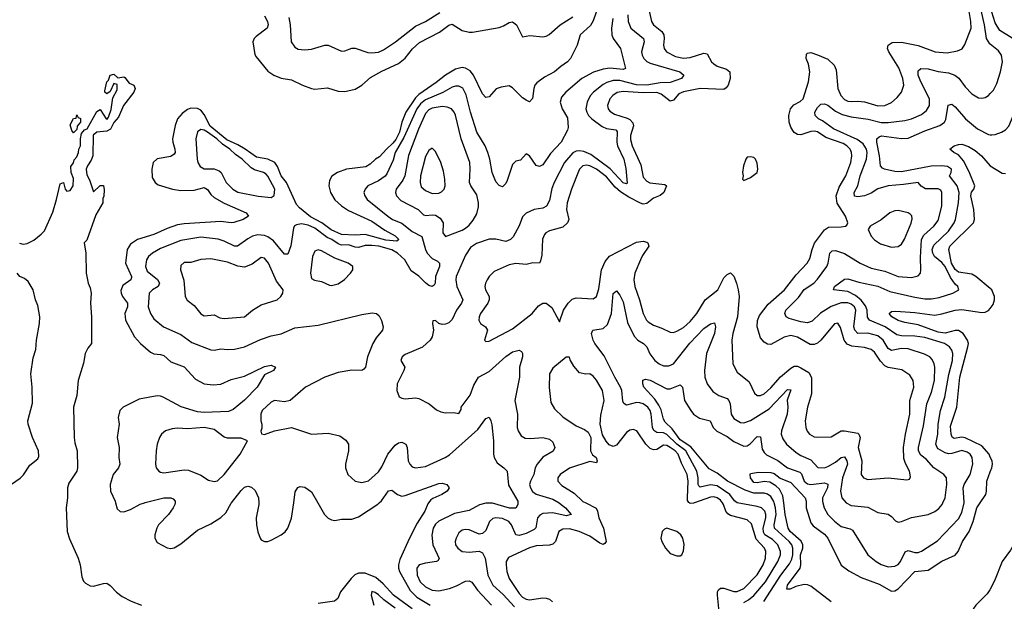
# Model space of a CAD drawing. Header units: inches. Extents: x 1245430 to 1420861, y 606325 to 671315.
# Tile 288 of 319: x 1394209 to 1400084, y 629413 to 632881. Entities that reach past the tile are written whole.
import ezdxf

# ---------------------------------------------------------------- set-up
doc = ezdxf.new("R2010")
doc.units = ezdxf.units.IN
doc.header["$MEASUREMENT"] = 0
for name, color, linetype in [('B3692', 7, 'Continuous'), ('B3693', 7, 'Continuous'), ('B4602', 7, 'Continuous'), ('B4603', 7, 'Continuous')]:
    doc.layers.add(name, color=color, linetype=linetype)

msp = doc.modelspace()

# ---------------------------------------------------------------- linework, layer by layer
at = {"layer": 'B3692', "color": 5}
for points, elevation in [([(1394490.6, 630000), (1394486, 629970), (1394493.3, 629830), (1394505.7, 629785.7), (1394558.6, 629670), (1394570.5, 629630), (1394579.1, 629559.1), (1394590, 629533.8), (1394601.1, 629521.1), (1394630, 629504.8), (1394650, 629503.5), (1394710, 629520.3), (1394730, 629520.5), (1394750, 629508), (1394787.1, 629467.1), (1394821.4, 629441.4), (1394874.1, 629414.1), (1394936, 629390)], 680), ([(1394781.1, 630000), (1394790, 629964.4), (1394809.2, 629949.2), (1394830, 629945.8), (1394870, 629959.8), (1394928.5, 629991.5), (1394953.6, 630000)], 720), ([(1395136, 630000), (1395134.7, 629990), (1395125.8, 629970), (1395097.1, 629930), (1395038.2, 629870), (1395027.3, 629850), (1395015.5, 629810), (1395014.9, 629790), (1395030, 629764.6), (1395090, 629731.4), (1395110, 629728.2), (1395130, 629733), (1395170, 629756.3), (1395270, 629836.5), (1395350, 629875.4), (1395410, 629913.2), (1395438.5, 629941.5), (1395470, 629997.5), (1395472, 630000)], 720), ([(1395635.5, 630000), (1395635.8, 629990), (1395619.2, 629910), (1395621.9, 629870), (1395630, 629827.7), (1395643.2, 629790), (1395650, 629780.3), (1395670, 629769.2), (1395690, 629770.2), (1395710, 629778), (1395770, 629809.2), (1395793.3, 629826.7), (1395810, 629848.9), (1395830.9, 629909.1), (1395844, 630000)], 720), ([(1395987.7, 630000), (1396027.8, 629930), (1396050, 629908.7), (1396070, 629899), (1396090, 629895.8), (1396130, 629903), (1396190, 629903.5), (1396230, 629917.7), (1396346.7, 629993.3), (1396353.6, 630000)], 720), ([(1396648.3, 630000), (1396644.7, 629995.3), (1396625.9, 629950), (1396581.1, 629878.9), (1396535.7, 629790), (1396478, 629662), (1396470.1, 629630), (1396469.5, 629610), (1396475.1, 629590), (1396538.3, 629478.3), (1396577.7, 629437.7), (1396659.1, 629390)], 720), ([(1397181.5, 630000), (1397182, 629990), (1397170, 629968.7), (1397132.3, 629967.7), (1397030, 629997.9), (1396990, 629999.4), (1396952.4, 629987.6), (1396890, 629954.2), (1396802.6, 629937.4), (1396710, 629891.4), (1396690, 629873.6), (1396676.3, 629850), (1396668, 629808), (1396674.3, 629750), (1396712, 629668), (1396704.8, 629655.2), (1396696.3, 629650), (1396630, 629641.5), (1396591.8, 629630), (1396578.7, 629610), (1396581.2, 629570), (1396599.4, 629530), (1396630, 629498.7), (1396670, 629479.2), (1396710, 629476.2), (1396773.5, 629490), (1396815.3, 629504.8), (1396870, 629534.2), (1396890, 629536), (1396906.7, 629526.7), (1396940.3, 629480.3), (1397025, 629390)], 740), ([(1397427.7, 630000), (1397430, 629998.7), (1397465.2, 629970), (1397498.9, 629930), (1397470, 629923), (1397390, 629941.7), (1397330, 629936.2), (1397313, 629927), (1397298.8, 629910), (1397287.8, 629852.2), (1397278.1, 629841.9), (1397230, 629817.5), (1397190, 629805.4), (1397169.8, 629810), (1397144.4, 629870), (1397128.4, 629890), (1397090, 629907.2), (1397050, 629910.4), (1397032.8, 629907.2), (1397013.2, 629890), (1396990, 629836.3), (1396970, 629816.8), (1396950, 629813.8), (1396890, 629840.2), (1396870, 629842.4), (1396850, 629836.5), (1396830, 629820.7), (1396812.6, 629790), (1396807.3, 629770), (1396810.1, 629750), (1396823.2, 629730), (1396850, 629710.1), (1396890, 629705.9), (1396950, 629713), (1396970, 629702.7), (1396986, 629670), (1397002.4, 629570), (1397032.4, 629510), (1397093.3, 629453.3), (1397161, 629381)], 760), ([(1397586, 630000), (1397647.7, 629967.7), (1397657.5, 629950), (1397664.7, 629910), (1397692, 629850), (1397707.6, 629770), (1397701.1, 629758.9), (1397690, 629752.4), (1397670, 629759.3), (1397610, 629801), (1397546.5, 629830), (1397490, 629845.9), (1397450, 629844.4), (1397426, 629830), (1397405.3, 629770), (1397390, 629754.1), (1397370, 629747.2), (1397290, 629744.6), (1397250, 629731.4), (1397126.3, 629673.7), (1397112.2, 629650), (1397111, 629630), (1397116.1, 629590), (1397130.1, 629550), (1397190, 629460.6), (1397210, 629437.8), (1397230, 629425.8), (1397250, 629421.5), (1397330, 629433.8), (1397350, 629432.6), (1397370, 629426.3), (1397387.4, 629410)], 780), ([(1398235.8, 630000), (1398230, 629997.9), (1398210, 629997), (1398205, 630000)], 780), ([(1398382.3, 629350), (1398372, 629450), (1398372.6, 629470), (1398378.1, 629481.9), (1398390, 629492.6), (1398410, 629492.1), (1398470, 629471.7), (1398490, 629472.3), (1398529.6, 629490.4), (1398610, 629571.4), (1398645.2, 629630), (1398659.9, 629670), (1398660.9, 629710), (1398652.9, 629730), (1398602.9, 629782.9), (1398574.7, 629874.7), (1398550, 629898.3), (1398450, 629925.2), (1398434, 629934), (1398423, 629950), (1398409, 629990), (1398401.5, 630000)], 780), ([(1398530, 629406.4), (1398558.3, 629421.7), (1398590, 629447.6), (1398658.7, 629530), (1398732.3, 629650), (1398747.9, 629690), (1398749.1, 629710), (1398732, 629750), (1398701.1, 629781.1), (1398654.9, 629810), (1398646, 629826), (1398644.3, 629850), (1398660.5, 629910), (1398660.8, 629930), (1398654.7, 629950), (1398634.4, 629970), (1398610, 629979.4), (1398490, 629999.7), (1398489.6, 630000)], 760), ([(1398648.1, 629411.9), (1398750.2, 629569.8), (1398802.6, 629637.4), (1398815.5, 629664.5), (1398821.1, 629690), (1398822.8, 629730), (1398816.3, 629750), (1398800.1, 629770), (1398712.1, 629850), (1398711, 629870), (1398723, 629930), (1398719.4, 629970), (1398710.8, 630000)], 740), ([(1399050, 629411.1), (1398930, 629504.3), (1398910, 629512.2), (1398890, 629513.5), (1398839.1, 629500.9), (1398806.5, 629486.5), (1398786.2, 629486.2), (1398790.7, 629510), (1398865, 629610), (1398869.6, 629630), (1398868.2, 629690), (1398880.9, 629730), (1398882.2, 629750), (1398872.3, 629772.3), (1398806.8, 629830), (1398793.7, 629850), (1398775.8, 629930), (1398767.8, 630000)], 720), ([(1398901.4, 630000), (1398901.3, 629970), (1398930, 629881.6), (1398944.1, 629864.1), (1399010, 629813.3), (1399030.6, 629790.6), (1399110, 629629.2), (1399155.2, 629595.2), (1399230, 629555), (1399336.1, 629516.1), (1399410, 629473.5), (1399430, 629475.4), (1399450, 629486.8), (1399549.3, 629590.7), (1399630, 629599.9), (1399710, 629652.5), (1399790, 629688.2), (1399807.5, 629710), (1399834.2, 629770), (1399874.3, 629830), (1399898.1, 629890), (1399919.9, 629970), (1399940.1, 630000)], 720), ([(1399001.4, 630000), (1399008.3, 629970), (1399030, 629931.3), (1399070, 629890.2), (1399110, 629859), (1399165, 629845), (1399177.2, 629837.2), (1399269.2, 629690), (1399319.6, 629650), (1399350, 629631.8), (1399390, 629619.4), (1399430, 629621.8), (1399450, 629633.2), (1399463.4, 629650), (1399492.3, 629707.7), (1399510, 629716.9), (1399550, 629704.7), (1399570, 629705.2), (1399590, 629712.9), (1399685.6, 629774.4), (1399810, 629905.4), (1399830, 629942.3), (1399843.7, 630000)], 740), ([(1399141, 630000), (1399170, 629984.8), (1399270, 629974.7), (1399330, 629942), (1399390, 629932.7), (1399410, 629919.5), (1399433.8, 629893.8), (1399450, 629885.5), (1399470, 629888.3), (1399530, 629913.1), (1399630, 629930.8), (1399670, 629949.4), (1399692.5, 629967.5), (1399712.2, 629990), (1399716.8, 630000)], 760), ([(1396550, 629367.8), (1396438.6, 629450), (1396377.9, 629517.9), (1396334.5, 629554.5), (1396270, 629581.6), (1396230, 629580.9), (1396209.3, 629570.7), (1396186.1, 629550), (1396123.1, 629470), (1396107.2, 629430), (1396086.6, 629413.4), (1395990, 629400.8)], 720), ([(1396450, 629373.2), (1396382.6, 629422.6), (1396350, 629452.4), (1396330, 629466.6), (1396310, 629472), (1396305.8, 629450), (1396321.5, 629390)], 740), ([(1400000, 629485.1), (1399998.3, 629481.7), (1399981.4, 629458.6), (1399913, 629390), (1399899.7, 629370), (1399893.2, 629350), (1399893.5, 629310), (1399917.7, 629230), (1399965.3, 629145.3), (1399987.6, 629070), (1399967.4, 628932.6), (1399942, 628870), (1399936.5, 628850), (1399939, 628839), (1399942, 628830), (1399959.4, 628819.4), (1400000, 628805.5)], 720)]:
    msp.add_lwpolyline(points, dxfattribs=dict(at, elevation=elevation))
at = {"layer": 'B3692', "color": 5, "elevation": 820}
msp.add_lwpolyline([(1398070.5, 629849.5), (1398056.4, 629843.6), (1398043, 629830), (1398034.9, 629790), (1398040.4, 629770), (1398061.6, 629730), (1398090, 629699.1), (1398130, 629684.9), (1398150, 629684.9), (1398159, 629690), (1398170, 629714), (1398172.9, 629752.9), (1398166, 629790), (1398153, 629810), (1398129.4, 629830)], close=True, dxfattribs=at)
at = {"layer": 'B3693', "color": 5}
for points, elevation in [([(1400000, 632735.9), (1399997.8, 632737.8), (1399977.3, 632770), (1399966, 632850), (1399934.2, 632990)], 760), ([(1397660.6, 632959.4), (1397630, 632875.1), (1397614.1, 632845.9), (1397552.2, 632790), (1397535.8, 632730), (1397495.3, 632650), (1397477.6, 632630), (1397436.9, 632603.1), (1397400.3, 632570), (1397341.2, 632538.8), (1397294.4, 632505.6), (1397282.6, 632490), (1397275.8, 632470), (1397268.9, 632411.1), (1397250, 632391.8), (1397230, 632400.4), (1397210, 632416.1), (1397150, 632474.3), (1397130, 632487.3), (1397081.4, 632478.6), (1397051.8, 632468.2), (1397010, 632420.9), (1396990, 632418), (1396970, 632439.6), (1396917.3, 632550), (1396896.1, 632576.1), (1396870, 632591.6), (1396850, 632595.3), (1396810, 632585.8), (1396750, 632549.9), (1396694.1, 632505.9), (1396590, 632435.9), (1396570, 632416.1), (1396513.8, 632330), (1396489, 632270), (1396475.2, 632210), (1396453.2, 632166.8), (1396435.9, 632144.1), (1396396.8, 632110), (1396355.7, 632064.3), (1396333, 632050), (1396301.1, 632018.9), (1396275.3, 632004.7), (1396159.5, 631990), (1396104.6, 631970), (1396072.1, 631947.9), (1396057.4, 631922.6), (1396053.2, 631890), (1396063.9, 631850), (1396090, 631807.1), (1396130, 631771.6), (1396170, 631744.2), (1396310, 631680.5), (1396387.2, 631627.2), (1396450, 631592.2), (1396471, 631570), (1396460, 631560), (1396392.9, 631567.1), (1396270, 631600.4), (1396210, 631596.9), (1396130, 631600.9), (1396068.4, 631628.4), (1396011.2, 631670), (1395945, 631705), (1395878.6, 631758.6), (1395860.2, 631780.2), (1395800.5, 631910), (1395769.4, 631950), (1395746.4, 632006.4), (1395731, 632030), (1395690, 632048.9), (1395621.1, 632061.1), (1395554.7, 632110), (1395510, 632135.8), (1395444.6, 632164.6), (1395345.9, 632245.9), (1395310, 632316.6), (1395290, 632341.1), (1395270, 632350.8), (1395230, 632353.3), (1395210, 632346.2), (1395177.9, 632322.1), (1395151.5, 632290), (1395137.8, 632250), (1395121.2, 632170), (1395122.8, 632150), (1395135.7, 632110), (1395136.8, 632090), (1395130, 632078.5), (1395110, 632065.8), (1395029, 632051), (1395005.6, 632030), (1394997.7, 631990), (1395000.3, 631940.3), (1395016.9, 631910), (1395036.1, 631896.1), (1395121.6, 631870), (1395170, 631863.6), (1395250, 631864.9), (1395310, 631880.1), (1395329.1, 631869.1), (1395350, 631838.3), (1395370, 631821.9), (1395430, 631787.4), (1395560.4, 631730), (1395574.4, 631710), (1395543, 631690), (1395487.5, 631672.5), (1395470, 631670.6), (1395410, 631678.1), (1395190, 631664.3), (1395150, 631657.3), (1395090, 631636.9), (1395010, 631600.4), (1394911.8, 631570), (1394870, 631543.1), (1394849.5, 631510), (1394840.1, 631430), (1394877.2, 631350), (1394876.5, 631343.5), (1394872.1, 631330), (1394823.9, 631296.1), (1394813.4, 631266.6), (1394814.2, 631250), (1394823.1, 631230), (1394852.6, 631190), (1394852.9, 631170), (1394837.4, 631130), (1394841.5, 631090), (1394894.3, 630990), (1394930, 630950.2), (1394990, 630899.6), (1395010, 630888.2), (1395050, 630885.5), (1395070, 630879.6), (1395110, 630841.2), (1395190, 630811.9), (1395257.4, 630737.4), (1395310, 630709.4), (1395363.2, 630703.2), (1395410, 630708.6), (1395470, 630736), (1395550, 630754.9), (1395670, 630814), (1395710, 630821.6), (1395734.8, 630810), (1395722.8, 630790), (1395670, 630763.7), (1395626.9, 630690), (1395550, 630612.1), (1395483.6, 630556.4), (1395455.9, 630544.1), (1395310, 630539.3), (1395270, 630544), (1395172.3, 630572.3), (1395065.7, 630630), (1395050, 630637.2), (1395030, 630639), (1394922.4, 630617.6), (1394827.2, 630570), (1394806.7, 630550), (1394796.1, 630510), (1394802.4, 630470), (1394791.1, 630390), (1394803.5, 630330), (1394801.5, 630270), (1394807.1, 630230), (1394799.6, 630210), (1394766.9, 630170), (1394748.3, 630110), (1394751.3, 630070), (1394778.7, 630010), (1394781.1, 630000)], 720), ([(1395814.7, 632894.7), (1395823.6, 632850), (1395828.1, 632750), (1395850, 632717), (1395870, 632706.3), (1395910, 632701.5), (1395950, 632705.5), (1396030, 632728.9), (1396050, 632728.8), (1396130, 632693.7), (1396150, 632696.5), (1396190, 632711.5), (1396210, 632711.5), (1396285.9, 632685.9), (1396310, 632683), (1396350, 632687.8), (1396378.9, 632701.1), (1396451, 632750), (1396570, 632842.6), (1396630, 632870.1), (1396716.4, 632923.6)], 740), ([(1397962.1, 632942.1), (1397978.5, 632870), (1397991.6, 632850), (1398039.5, 632810), (1398051.8, 632790), (1398054.4, 632770), (1398050.1, 632730), (1398054.2, 632710), (1398069.2, 632690), (1398121.8, 632661.8), (1398170, 632652.5), (1398210, 632656.1), (1398290, 632680.8), (1398310, 632676.9), (1398337.6, 632630), (1398350, 632617.6), (1398370, 632605.1), (1398425.5, 632585.5), (1398445.7, 632570), (1398447.7, 632530), (1398436.8, 632490), (1398425.1, 632474.9), (1398410, 632465.6), (1398270, 632471.9), (1398168.7, 632451.4), (1398141.8, 632438.2), (1398110, 632402.2), (1398090, 632396.2), (1398037.4, 632437.4), (1398010, 632446.5), (1397930, 632445.4), (1397810, 632454), (1397773.8, 632446.2), (1397747.8, 632430), (1397730.2, 632410), (1397716.8, 632370), (1397720.6, 632350), (1397730, 632335.6), (1397757.8, 632317.8), (1397834.4, 632294.4), (1397850, 632286.1), (1397866.9, 632266.9), (1397870.8, 632249.2), (1397854, 632190), (1397853.9, 632166.1), (1397864.2, 632130), (1397915.2, 632015.2), (1397930, 631942.4), (1397950, 631917.6), (1397968.4, 631908.4), (1398059.3, 631899.3), (1398068.9, 631890), (1398053, 631850), (1398030, 631833.4), (1397990, 631816.7), (1397950, 631784.5), (1397930, 631781.7), (1397912.6, 631787.4), (1397842.8, 631822.8), (1397794.1, 631854.1), (1397762.9, 631882.9), (1397710, 631944.9), (1397650, 631989.9), (1397610, 632009), (1397590, 632013.4), (1397569.2, 632010), (1397550, 631990.8), (1397543.6, 631976.4), (1397500.9, 631870), (1397475.7, 631790), (1397471.3, 631750), (1397484.6, 631690), (1397477.6, 631670), (1397450, 631643.4), (1397370, 631621.3), (1397348.7, 631611.3), (1397339.4, 631600.6), (1397328.2, 631571.8), (1397323.6, 631476.4), (1397317.3, 631442.7), (1397310.2, 631429.8), (1397271, 631431), (1397230, 631422.5), (1397170, 631427.6), (1397130, 631419.5), (1397040.7, 631379.3), (1397010.3, 631350), (1396998, 631330), (1396987.4, 631310), (1396984.4, 631290), (1396989.2, 631270), (1397009.3, 631230), (1397009.3, 631210), (1397001.6, 631190), (1396959, 631130), (1396950.3, 631110), (1396949, 631090), (1396958.4, 631070), (1396988, 631050), (1396999.5, 631030), (1396982, 630970), (1396990, 630963), (1397010, 630963.7), (1397150, 631037.5), (1397266, 631130), (1397304.3, 631175.7), (1397330, 631191.5), (1397350.2, 631190.2), (1397384.3, 631164.3), (1397430, 631078.8), (1397453.6, 631150), (1397481.3, 631190), (1397505.8, 631214.2), (1397530, 631222.8), (1397630, 631216.9), (1397650, 631230.4), (1397664.3, 631275.7), (1397680.2, 631390), (1397701.5, 631438.5), (1397728.4, 631471.6), (1397890, 631554.4), (1397930, 631561.2), (1397950, 631555.6), (1397957.6, 631550), (1397963.1, 631530), (1397924.8, 631475.2), (1397912.7, 631450), (1397880.1, 631370), (1397873.2, 631330), (1397878.9, 631290), (1397906.9, 631210), (1397928.3, 631130), (1397948.6, 631090), (1397959.4, 631079.4), (1397990, 631059.7), (1398041.4, 631041.4), (1398090, 631017.6), (1398110, 631016.9), (1398130, 631023.2), (1398170, 631045.9), (1398210, 631081.8), (1398249.2, 631130), (1398299.5, 631210), (1398374.5, 631270), (1398410, 631341.7), (1398430, 631361.5), (1398451, 631371), (1398470, 631352.4), (1398485.5, 631310), (1398496.6, 631270), (1398501, 631230), (1398492.4, 631110), (1398465, 631010), (1398458.4, 630970), (1398464.7, 630830), (1398490, 630780.3), (1398561.2, 630721.2), (1398593.5, 630653.5), (1398610, 630640.2), (1398630, 630641.1), (1398650, 630649.4), (1398690, 630685.5), (1398748.9, 630751.1), (1398810, 630803), (1398830, 630815.1), (1398850, 630815.5), (1398870, 630806.2), (1398916.7, 630776.7), (1398933.1, 630746.9), (1398933.8, 630650), (1398908.8, 630570), (1398896.3, 630490), (1398899.8, 630450), (1398907.8, 630427.8), (1398920.9, 630410), (1398950, 630393.4), (1398970, 630392.3), (1399050, 630394.9), (1399111, 630429), (1399130, 630430.1), (1399210, 630415), (1399216.6, 630410), (1399223.3, 630390), (1399212.2, 630330), (1399233.3, 630250), (1399230.2, 630170.2), (1399243.7, 630150), (1399270, 630139.7), (1399390, 630150.3), (1399502, 630138), (1399518, 630142), (1399524.7, 630155.3), (1399518.3, 630190), (1399494.5, 630234.5), (1399484.1, 630264.1), (1399481.7, 630330), (1399493.9, 630410), (1399520.2, 630530), (1399520.7, 630610), (1399544.8, 630690), (1399539.3, 630730), (1399520.7, 630760.7), (1399472.8, 630792.8), (1399390, 630807.7), (1399370, 630818.3), (1399345.7, 630845.7), (1399310, 630899.5), (1399290, 630915.2), (1399250, 630926.3), (1399174, 630934), (1399146.8, 630946.8), (1399128.4, 630970), (1399105.4, 631045.4), (1399090, 631072), (1399070, 631068.3), (1398989.7, 630970.3), (1398970, 630952), (1398950, 630943.6), (1398925.2, 630945.2), (1398850, 630988), (1398810, 630998.1), (1398770, 630989.1), (1398690, 630945), (1398670, 630947), (1398650, 630958.7), (1398630, 630985.1), (1398609.9, 631050), (1398611.7, 631088.3), (1398623.4, 631116.6), (1398674.2, 631185.8), (1398771.3, 631270), (1398840.9, 631359.1), (1398908.2, 631430), (1398923.6, 631456.4), (1398936.9, 631510), (1398952, 631548), (1399010, 631627.3), (1399035.7, 631644.3), (1399110, 631645.2), (1399135.3, 631650), (1399144.1, 631655.9), (1399149.5, 631670), (1399136.9, 631710), (1399086.6, 631786.6), (1399080.8, 631830), (1399097.5, 631882.5), (1399137.4, 631950), (1399167.9, 632030), (1399173.7, 632070), (1399172.2, 632090), (1399163.7, 632110), (1399143.4, 632130), (1399122.3, 632142.3), (1399018.1, 632178.1), (1398970, 632211.8), (1398950, 632216.6), (1398930, 632214.8), (1398870, 632195.6), (1398850, 632196.8), (1398830, 632209), (1398821.1, 632221.1), (1398810, 632239.8), (1398801, 632270), (1398798.1, 632310), (1398808.2, 632350), (1398827.3, 632372.7), (1398865.7, 632394.3), (1398883.2, 632410), (1398914.7, 632510), (1398924, 632570), (1398915.6, 632615.6), (1398901, 632650), (1398904.4, 632675.6), (1398910, 632681.7), (1398930, 632686.2), (1398970, 632672.5), (1399030, 632645.1), (1399068.7, 632610), (1399081.3, 632581.3), (1399091.1, 632470), (1399107.5, 632430), (1399130, 632406.1), (1399150, 632396), (1399170, 632393.2), (1399210, 632395.9), (1399250, 632391.6), (1399330, 632366.7), (1399370, 632368.9), (1399410, 632387.2), (1399443.7, 632416.3), (1399471, 632449), (1399484.2, 632490), (1399478.3, 632530), (1399453.8, 632593.7), (1399394.8, 632690), (1399387.6, 632710), (1399391.5, 632730), (1399414.7, 632745.3), (1399470, 632747.8), (1399570, 632727.5), (1399671.4, 632688.6), (1399743.6, 632683.6), (1399804.7, 632695.3), (1399831.6, 632708.4), (1399847.3, 632732.7), (1399886.4, 632830), (1399884.6, 632870), (1399873.3, 632930)], 780), ([(1397748.9, 632888.9), (1397739.3, 632830), (1397741.3, 632790), (1397750, 632768.1), (1397792.9, 632710), (1397824.4, 632590), (1397810, 632584.9), (1397730, 632592.5), (1397690, 632586.1), (1397632.4, 632567.6), (1397562.9, 632530), (1397467.9, 632450), (1397441.2, 632418.8), (1397433.5, 632390), (1397445, 632350), (1397476.8, 632296.8), (1397482, 632238), (1397478.4, 632221.6), (1397439.3, 632150), (1397376.2, 632083.8), (1397330, 632015.4), (1397310, 632005.7), (1397290, 632011.8), (1397250, 632069.3), (1397230, 632080.9), (1397196.9, 632043.1), (1397170, 632037.6), (1397150, 632018.4), (1397118.4, 631921.6), (1397110, 631904.5), (1397090, 631885.1), (1397070, 631891.6), (1397051.8, 631911.8), (1397043.1, 631930), (1397027.9, 631970), (1397014.1, 632050), (1397001.8, 632090), (1396985.6, 632130), (1396936.6, 632210), (1396899.5, 632330), (1396873.5, 632433.5), (1396852.9, 632472.9), (1396830, 632483.9), (1396810, 632484.5), (1396790, 632478), (1396733.8, 632446.2), (1396630, 632403.4), (1396600.6, 632379.4), (1396579.4, 632350), (1396500.7, 632179.3), (1396449.7, 632090), (1396437.1, 632043), (1396398.8, 631961.2), (1396390, 631949.2), (1396350, 631920.8), (1396286, 631890), (1396270.3, 631870), (1396263.1, 631850), (1396267.6, 631830), (1396283.2, 631810), (1396405.3, 631710), (1396433.8, 631690), (1396490, 631667.7), (1396550, 631618.8), (1396608.7, 631588.7), (1396629.6, 631510), (1396640.1, 631490), (1396670, 631457.5), (1396701.3, 631441.3), (1396713, 631430), (1396713.4, 631410), (1396690.7, 631350), (1396687.9, 631310), (1396681.8, 631298.2), (1396670, 631291), (1396650, 631297.3), (1396630, 631311.5), (1396591.3, 631351.3), (1396544.5, 631384.5), (1396507.3, 631450), (1396463.9, 631490), (1396430, 631508.6), (1396352.4, 631530), (1396310, 631535.6), (1396270, 631535.6), (1396230, 631523.7), (1396210, 631525.1), (1396170, 631538.1), (1396130, 631536.8), (1396110, 631543.8), (1396072.5, 631570), (1396043.5, 631583.5), (1395970, 631638.2), (1395930, 631655.3), (1395890, 631663.7), (1395861, 631659), (1395848.9, 631651.1), (1395841.9, 631638.1), (1395827.3, 631532.7), (1395810, 631482.9), (1395790, 631484), (1395722.6, 631562.6), (1395690, 631587.4), (1395670, 631595), (1395630, 631598.3), (1395598, 631590), (1395570, 631575), (1395509.4, 631530.6), (1395490, 631530.6), (1395430, 631561.4), (1395393.1, 631573.1), (1395290, 631583.9), (1395170, 631565.1), (1395050, 631517.8), (1395000.7, 631490), (1394978.5, 631470), (1394966.4, 631450), (1394959, 631410), (1394970, 631382.2), (1395031.8, 631331.8), (1395042.5, 631310), (1395035.2, 631290), (1395002, 631270), (1394981.1, 631250), (1394976.3, 631170), (1394989.3, 631130), (1395010, 631096.9), (1395067.2, 631050), (1395170, 631004), (1395236.7, 630956.7), (1395350, 630913.4), (1395370, 630911.4), (1395410, 630918.5), (1395450, 630914.2), (1395490, 630917.2), (1395550, 630931.3), (1395645.5, 630974.5), (1395710, 630995.2), (1395770, 631007.6), (1395850, 631044.5), (1395990, 631060.5), (1396250, 631123.8), (1396313, 631133), (1396337.3, 631130), (1396354.5, 631114.5), (1396367.8, 631087.8), (1396377, 631050), (1396373.7, 631030), (1396335.4, 630984.6), (1396315.2, 630950), (1396283.6, 630870), (1396272.8, 630810), (1396263.2, 630796.8), (1396250, 630788.5), (1396190, 630790.8), (1396110, 630778.3), (1396030, 630749.8), (1395913.7, 630690), (1395822, 630610), (1395790, 630603.5), (1395730, 630609.8), (1395710, 630601.2), (1395655.3, 630550), (1395648, 630530), (1395648.2, 630490), (1395653.4, 630470), (1395653.4, 630446.6), (1395647.3, 630427.3), (1395651.3, 630411.3), (1395670, 630407.3), (1395729.5, 630430.5), (1395830, 630450.2), (1395950, 630409.2), (1396050, 630415.6), (1396119.4, 630399.4), (1396154.7, 630374.7), (1396170.4, 630350), (1396171.7, 630310), (1396153.4, 630230), (1396153.4, 630210), (1396166.7, 630170), (1396210, 630130.4), (1396250, 630121.1), (1396290, 630131.8), (1396350, 630184.7), (1396370, 630215.3), (1396406.2, 630290), (1396450, 630344.7), (1396470, 630357.2), (1396490, 630361.5), (1396512.6, 630350), (1396520.6, 630330), (1396527.5, 630250), (1396536.2, 630230), (1396550, 630215.5), (1396570, 630208.7), (1396630, 630216.6), (1396747.2, 630270), (1396773.4, 630286.6), (1396942.5, 630437.5), (1396990, 630503.6), (1397010, 630512.2), (1397020.9, 630490), (1397025.5, 630465.5), (1397036.5, 630370), (1397035.8, 630290), (1397039.7, 630270), (1397058.6, 630238.6), (1397098, 630210), (1397117, 630190), (1397125.6, 630105.6), (1397180.9, 630010), (1397181.5, 630000)], 740), ([(1395670, 632904.9), (1395687.8, 632870), (1395691, 632850), (1395685.2, 632830), (1395619.7, 632780.3), (1395608.9, 632770), (1395599.6, 632750), (1395612.8, 632672.8), (1395619.6, 632659.6), (1395690, 632574.3), (1395725.3, 632550), (1395770, 632531.9), (1395830, 632522.9), (1395897.1, 632490), (1395950, 632470.2), (1395970, 632467.2), (1396045.9, 632474.1), (1396110, 632454.9), (1396150, 632452.3), (1396210, 632467.5), (1396250, 632491.2), (1396302.5, 632537.5), (1396370, 632574.8), (1396470, 632619.3), (1396510, 632652.5), (1396553.2, 632706.8), (1396595.3, 632744.7), (1396713.4, 632806.6), (1396770, 632848.8), (1396790, 632855.3), (1396850, 632816.2), (1396890, 632806.9), (1396910, 632806.9), (1397070, 632834.8), (1397096, 632844), (1397130, 632863.9), (1397150, 632867.6), (1397174.3, 632850), (1397210, 632779.3), (1397253.2, 632786.8), (1397330, 632778.1), (1397350, 632782.1), (1397367.7, 632792.3), (1397433.1, 632850), (1397510, 632898)], 720), ([(1397838.1, 632910), (1397839.5, 632870), (1397856.1, 632830), (1397930.1, 632770), (1397934.5, 632750), (1397918.7, 632690), (1397922.5, 632670), (1397932.9, 632650), (1397951.6, 632631.6), (1397970, 632621.1), (1398148.5, 632570), (1398172.2, 632550), (1398158.4, 632530), (1398090, 632506.7), (1398030, 632505), (1397950, 632490.5), (1397890, 632493.4), (1397790, 632519.6), (1397750, 632518), (1397713.1, 632506.9), (1397690, 632494.8), (1397632.3, 632450), (1397613.1, 632426.9), (1397595.8, 632390), (1397587.7, 632350), (1397592, 632330), (1397602.6, 632310), (1397622.1, 632290), (1397685, 632245.1), (1397710, 632233.3), (1397765.3, 632225.3), (1397774.9, 632214.9), (1397771.2, 632150), (1397776.4, 632130), (1397813.7, 632050), (1397826.4, 631993.6), (1397834.5, 631905.5), (1397830, 631902.4), (1397810, 631907.8), (1397731.7, 631991.7), (1397617.1, 632077.1), (1397575, 632095), (1397550, 632099.3), (1397530, 632097.3), (1397510, 632088.2), (1397460.1, 632030), (1397397.6, 631910), (1397384.9, 631875.1), (1397370, 631803), (1397352.7, 631770), (1397330, 631757.5), (1397279.1, 631750), (1397230, 631728.3), (1397210, 631705.6), (1397188.9, 631651.1), (1397152.7, 631587.3), (1397138, 631570), (1397110, 631559.3), (1397050, 631573.5), (1397010, 631571.7), (1396933.7, 631546.3), (1396898, 631522), (1396870, 631476.3), (1396814, 631350), (1396810.9, 631330), (1396816.8, 631290), (1396852.5, 631210), (1396845, 631190), (1396815.3, 631150), (1396790, 631094.3), (1396770, 631074), (1396750, 631065.1), (1396730, 631062.9), (1396709, 631069), (1396690, 631088), (1396674, 631086), (1396672, 631070), (1396678.8, 631030), (1396670.7, 630990), (1396659.1, 630970), (1396612.2, 630927.8), (1396510, 630885.1), (1396490.4, 630870), (1396484.2, 630850), (1396506.7, 630810), (1396501.8, 630790), (1396460.7, 630710), (1396458.9, 630670), (1396473.4, 630633.4), (1396490, 630623.7), (1396510, 630620.9), (1396570, 630626.2), (1396590, 630623), (1396653, 630590), (1396695.1, 630555.1), (1396722.7, 630542.7), (1396750, 630537.3), (1396799.1, 630539.1), (1396830, 630534), (1396843.1, 630556.9), (1396843.7, 630570), (1396897.4, 630642.7), (1396918.3, 630701.7), (1396946.6, 630750), (1397010, 630782.8), (1397110, 630872.6), (1397150, 630901.1), (1397190.2, 630910.2), (1397203.4, 630903.4), (1397210, 630891), (1397209.1, 630870), (1397190.9, 630810), (1397191, 630750), (1397162.8, 630610), (1397179.4, 630530), (1397178, 630450), (1397183, 630430), (1397200.9, 630400.9), (1397225.8, 630385.8), (1397256.4, 630383.6), (1397330, 630390.9), (1397370, 630379.1), (1397390, 630363.1), (1397402, 630330), (1397392, 630308), (1397330, 630272.1), (1397295.8, 630230), (1397284.7, 630210), (1397276.2, 630170), (1397256.2, 630130), (1397251.7, 630110), (1397256.1, 630090), (1397268.8, 630068.8), (1397290, 630051.8), (1397390, 630021.6), (1397427.7, 630000)], 760), ([(1399716.8, 630000), (1399730.5, 630030), (1399740.2, 630110), (1399738.5, 630150), (1399722.8, 630170), (1399664, 630210), (1399618.7, 630258.7), (1399585.2, 630285.2), (1399572.3, 630310), (1399571.3, 630330), (1399601.2, 630458.8), (1399620.9, 630590), (1399650, 630660.9), (1399666.7, 630730), (1399668.8, 630808.8), (1399665.2, 630830), (1399654.2, 630854.2), (1399638.7, 630870), (1399607.1, 630887.1), (1399510, 630918.8), (1399470, 630921.1), (1399410, 630908), (1399390, 630920.9), (1399361.9, 630970), (1399330, 630995.7), (1399270, 631011.5), (1399209.8, 631010), (1399191, 631030), (1399186.9, 631050), (1399198, 631150), (1399189.3, 631170), (1399170, 631184.9), (1399150, 631192.5), (1399110, 631192.6), (1399050, 631171.1), (1398988, 631132), (1398937, 631083), (1398910, 631073.6), (1398870, 631079.4), (1398800.1, 631100.1), (1398781.4, 631110), (1398773.5, 631130), (1398779.4, 631150), (1398855.8, 631224.2), (1398890, 631271.5), (1398947.4, 631310), (1398970, 631334.8), (1399024, 631410), (1399032.7, 631430), (1399042.6, 631490), (1399056.3, 631503.7), (1399075.9, 631504.1), (1399130, 631487.2), (1399223.6, 631430), (1399290, 631399.3), (1399370, 631382.1), (1399449.8, 631350.2), (1399530, 631344.7), (1399570, 631354.9), (1399583.1, 631370), (1399586, 631390), (1399582.9, 631462.9), (1399589.6, 631570.4), (1399603.8, 631596.2), (1399663.7, 631650), (1399690, 631684.5), (1399711.4, 631770), (1399711.3, 631850), (1399704, 631864), (1399690, 631872.4), (1399613.6, 631873.6), (1399588.2, 631888.2), (1399570, 631911.1), (1399482.4, 631897.6), (1399390, 631889.9), (1399330, 631872.4), (1399290, 631846.1), (1399250, 631830.6), (1399210, 631824.3), (1399189.9, 631829.9), (1399188.6, 631850), (1399209.9, 631890.1), (1399223.9, 631950), (1399260.7, 632050), (1399265.8, 632090), (1399261.6, 632110), (1399240.7, 632140.7), (1399206.5, 632166.5), (1399065.2, 632230), (1398998.6, 632278.6), (1398974.3, 632290), (1398956, 632310), (1398954, 632330), (1398970, 632358.4), (1398990, 632377.1), (1399010, 632380.3), (1399030, 632372.4), (1399075.9, 632335.9), (1399116.3, 632316.3), (1399170, 632301.8), (1399271.1, 632288.9), (1399350, 632268.9), (1399391.5, 632268.5), (1399490, 632280.1), (1399530, 632290.9), (1399590, 632316.6), (1399620.1, 632339.9), (1399638.1, 632370), (1399636.9, 632410), (1399585.2, 632510), (1399569.3, 632550), (1399570, 632575.5), (1399586.6, 632590), (1399630, 632588.8), (1399690, 632573.2), (1399750, 632563.8), (1399787.6, 632550), (1399811.9, 632531.9), (1399850, 632480.2), (1399890, 632438.3), (1399930, 632416.1), (1399950, 632413.8), (1399970, 632417.7), (1399989.6, 632430), (1400000, 632441.3)], 760), ([(1394208.7, 631548.7), (1394230, 631543), (1394252.9, 631547.1), (1394292.7, 631567.3), (1394338.2, 631601.8), (1394357, 631623), (1394406.7, 631733.3), (1394429.7, 631810), (1394450, 631902), (1394471.1, 631911.1), (1394481, 631870), (1394490, 631858), (1394510, 631862), (1394529.2, 631890), (1394530, 631935.3), (1394517, 631970), (1394515.1, 632004.9), (1394530, 632026.8), (1394534.7, 632045.3), (1394550, 632062.8), (1394560.7, 632090), (1394562.7, 632110), (1394572, 632130), (1394572.2, 632170), (1394578, 632202), (1394596.2, 632223.8), (1394612, 632230), (1394670, 632334), (1394690, 632344.9), (1394726, 632290), (1394731.8, 632288.2), (1394739.3, 632300.7), (1394754.7, 632345.3), (1394765.3, 632414.7), (1394790, 632462.8), (1394790, 632494), (1394770, 632501.2), (1394750, 632454), (1394730, 632439.3), (1394717.2, 632450), (1394718, 632458), (1394729.8, 632510), (1394738.7, 632521.3), (1394748.5, 632550), (1394770, 632557), (1394794.9, 632534.9), (1394830, 632539.6), (1394836.2, 632536.2), (1394862.4, 632502.4), (1394890.7, 632490), (1394898.3, 632470), (1394890.2, 632449.8), (1394827.6, 632370), (1394799.2, 632300.8), (1394771.1, 632268.9), (1394750.9, 632229.1), (1394730, 632217.2), (1394669.2, 632210.8), (1394648.2, 632191.8), (1394645.8, 632070), (1394635.5, 632044.5), (1394613.1, 632010), (1394606.8, 631990), (1394610, 631956.3), (1394626.1, 631926.1), (1394650, 631854), (1394690, 631892), (1394710, 631892), (1394714, 631866), (1394710.9, 631829.1), (1394704.7, 631815.3), (1394704.7, 631790), (1394662.8, 631717.3), (1394610, 631566.6), (1394593.4, 631550), (1394603.7, 631490), (1394605.3, 631370), (1394618.6, 631310), (1394630, 631283), (1394635, 631250), (1394630.7, 631190.7), (1394638.2, 631110), (1394638, 630962), (1394637, 630950), (1394616.5, 630923.5), (1394600.7, 630890), (1394590, 630833.2), (1394559, 630730), (1394550, 630640.9), (1394531, 630570), (1394534.8, 630390), (1394538.8, 630358.8), (1394553.1, 630310), (1394553.8, 630210), (1394550, 630188.6), (1394503.1, 630116.9), (1394494.4, 630090), (1394495.2, 630030), (1394490.6, 630000)], 680), ([(1399843.7, 630000), (1399844.9, 630004.9), (1399838.5, 630090), (1399844.7, 630110), (1399879.4, 630170), (1399895.5, 630230), (1399891.1, 630271.1), (1399879.5, 630290), (1399862.3, 630302.3), (1399830, 630311.7), (1399770, 630294.2), (1399750, 630292.5), (1399730, 630298), (1399690, 630323.1), (1399682.7, 630330), (1399675, 630350), (1399687.8, 630410), (1399689.1, 630470), (1399703.4, 630550), (1399729, 630630), (1399753.5, 630766.5), (1399773.7, 630850), (1399775.7, 630890), (1399770.5, 630910), (1399756.8, 630930), (1399726.6, 630950), (1399610, 630985.8), (1399550, 630994.8), (1399470, 630995.4), (1399442.3, 631002.3), (1399372.5, 631050), (1399279.4, 631090), (1399268.2, 631108.2), (1399264.8, 631150), (1399255.2, 631175.2), (1399230, 631209.2), (1399196.1, 631236.1), (1399150, 631260.7), (1399064.5, 631270), (1399070, 631291.1), (1399130, 631333.6), (1399150, 631336.9), (1399215.9, 631316), (1399330, 631292.2), (1399401.2, 631261.2), (1399550, 631226.2), (1399610, 631216.8), (1399650, 631216.6), (1399694.6, 631225.4), (1399777, 631250), (1399812.7, 631270), (1399806.3, 631290), (1399790, 631304), (1399763.1, 631343.1), (1399730, 631409.2), (1399710, 631433.4), (1399668.2, 631470), (1399657.3, 631490), (1399654.1, 631510), (1399662.4, 631537.6), (1399750, 631620.7), (1399785.3, 631670), (1399792.2, 631690), (1399810.3, 631789.7), (1399813.8, 631850), (1399802.9, 631890), (1399756.2, 631950), (1399766, 631970), (1399767.7, 631990), (1399745.3, 632005.3), (1399709.9, 632009.9), (1399647.1, 632007.1), (1399470, 631974), (1399430, 631975.1), (1399369.6, 631990), (1399356.2, 631996.2), (1399345.7, 632010), (1399339.5, 632070), (1399323, 632150), (1399324.1, 632170), (1399336.5, 632183.5), (1399351.1, 632188.9), (1399470, 632173.1), (1399510, 632174.8), (1399610, 632219.1), (1399699.7, 632250), (1399726.8, 632270), (1399734.6, 632285.4), (1399748.3, 632371.7), (1399770, 632377.5), (1399790, 632362.6), (1399852.5, 632290), (1399922.8, 632230), (1399990, 632196.6), (1400000, 632195.3)], 740), ([(1400000, 631278.6), (1399914, 631350), (1399890, 631363.8), (1399810, 631376.2), (1399790, 631391.2), (1399768.5, 631430), (1399752.6, 631510), (1399758.4, 631530), (1399900.6, 631670), (1399905, 631690), (1399902.4, 631750), (1399883.5, 631830), (1399887.9, 631852.1), (1399901, 631870), (1399907.9, 631890), (1399875, 631974.9), (1399839.9, 632039.9), (1399810, 632075), (1399782.4, 632090), (1399758, 632110), (1399785.2, 632130), (1399810, 632136.5), (1399830, 632138.5), (1399870, 632124.6), (1399910, 632101.7), (1399947.5, 632070), (1399999.6, 632010), (1400000, 632009.8)], 720), ([(1394129.3, 630090), (1394212.7, 630147.3), (1394232.2, 630167.8), (1394270, 630224.2), (1394316.6, 630263.4), (1394323.3, 630276.7), (1394320.9, 630310), (1394285.6, 630390), (1394259.7, 630470), (1394258.5, 630490), (1394284.8, 630595.2), (1394284, 630690), (1394275.8, 630770), (1394290, 630864.9), (1394305.1, 630914.9), (1394310, 630970.8), (1394328.4, 631070), (1394329.2, 631109.2), (1394318, 631178), (1394302.7, 631210), (1394289.3, 631270.7), (1394260.6, 631320.6), (1394238.2, 631338.2), (1394209.8, 631350), (1394194.8, 631370)], 680), ([(1398489.6, 630000), (1398473.2, 630013.2), (1398447.1, 630050), (1398370, 630101.4), (1398330, 630107.9), (1398270, 630093.9), (1398261.2, 630101.2), (1398256.6, 630110), (1398256.7, 630150), (1398249, 630190), (1398183.1, 630310), (1398130.2, 630350.2), (1398070, 630408.7), (1398050, 630417.4), (1398010, 630420.1), (1397991.7, 630431.7), (1397984.7, 630450), (1397976.5, 630530), (1397970.2, 630550.2), (1397956.7, 630570), (1397930, 630590.4), (1397910, 630597.6), (1397890, 630599.6), (1397830, 630582.5), (1397813.4, 630593.4), (1397807.5, 630607.5), (1397801, 630670), (1397794.7, 630690), (1397759.5, 630750), (1397696.8, 630876.8), (1397640.7, 630950), (1397629.8, 630970), (1397620.5, 631010), (1397629.7, 631030.3), (1397690, 631040.9), (1397716.6, 631063.4), (1397740.4, 631130), (1397751, 631249), (1397770, 631263.7), (1397790, 631239), (1397810, 631198), (1397835.5, 631075.5), (1397874.8, 630994.8), (1397896.3, 630970), (1397930.3, 630950), (1397950, 630931.4), (1397969.6, 630889.6), (1397999.3, 630850), (1398023.9, 630830), (1398050, 630818.1), (1398083.1, 630816.9), (1398110, 630830.2), (1398207.8, 630952.2), (1398290, 631040.4), (1398330, 631068.5), (1398354.4, 631074.4), (1398361.5, 631050), (1398355.4, 631010), (1398307.7, 630890), (1398295.5, 630790), (1398296.5, 630750), (1398311.2, 630710), (1398345, 630665), (1398379.8, 630639.8), (1398430, 630622.8), (1398441.1, 630610), (1398447.3, 630590), (1398453.4, 630530), (1398470, 630503.5), (1398510, 630479.8), (1398530, 630477.6), (1398570, 630490.8), (1398679.8, 630560.2), (1398790, 630676.1), (1398810, 630673.4), (1398788.3, 630611.7), (1398792, 630570), (1398788.1, 630530), (1398754.6, 630430), (1398753.2, 630410), (1398761.7, 630381.7), (1398785, 630350), (1398841.4, 630301.4), (1398870, 630281.7), (1398930, 630257.2), (1398972, 630212), (1399010, 630210.1), (1399030, 630217.7), (1399076.7, 630243.3), (1399110, 630271.7), (1399130, 630274.7), (1399143.6, 630250), (1399148.1, 630230), (1399119.1, 630150), (1399106.4, 630070), (1399115, 630030), (1399140.3, 630000.3), (1399141, 630000)], 760), ([(1400000, 630273.7), (1399992.5, 630290), (1399950, 630340.7), (1399850, 630387.6), (1399830, 630391), (1399784.8, 630384.8), (1399772.5, 630392.5), (1399765.9, 630410), (1399763.2, 630456.8), (1399800.3, 630570), (1399819.1, 630750), (1399865.6, 630930), (1399869.2, 630950), (1399865, 630970), (1399837.7, 631010), (1399810, 631028), (1399790, 631027.8), (1399730, 631012.3), (1399690, 631018.7), (1399570, 631061.5), (1399490, 631075.6), (1399450, 631087.6), (1399412, 631110), (1399396.9, 631130), (1399410, 631142), (1399435.9, 631144.1), (1399550, 631135.9), (1399670, 631120.3), (1399710, 631126.5), (1399790.8, 631149.2), (1399830, 631153.4), (1399950, 631135.6), (1399970, 631138.1), (1399990, 631146.9), (1400000, 631159.8)], 720), ([(1398205, 630000), (1398201.9, 630001.9), (1398193.7, 630013.7), (1398192.7, 630030), (1398196.8, 630130), (1398192.2, 630170), (1398156.8, 630236.8), (1398138.1, 630290), (1398119.7, 630310), (1398090, 630331.2), (1398070, 630341.3), (1398050, 630344.8), (1398010, 630318.2), (1397990, 630315.8), (1397970, 630324.7), (1397945, 630350), (1397890.4, 630430.4), (1397870, 630438), (1397850, 630433.8), (1397830, 630419.8), (1397770, 630344.5), (1397750, 630336.4), (1397726.1, 630346.1), (1397707.6, 630367.6), (1397685.9, 630405.9), (1397671.8, 630470), (1397676, 630524), (1397695.9, 630610), (1397685.7, 630670), (1397650, 630731.5), (1397630, 630755.1), (1397610, 630769.6), (1397587.3, 630767.3), (1397550, 630776), (1397515.8, 630815.8), (1397493.3, 630853.3), (1397490, 630868), (1397470, 630868.7), (1397390, 630803.5), (1397371, 630770), (1397368.5, 630688.5), (1397378.9, 630598.9), (1397401, 630561), (1397450, 630513.4), (1397530, 630459.6), (1397578.3, 630438.3), (1397601.8, 630421.8), (1397617.2, 630390), (1397615.3, 630310), (1397627.5, 630287.5), (1397647.7, 630270), (1397654.9, 630250), (1397650, 630239.3), (1397610, 630247.1), (1397490, 630206.9), (1397434.7, 630170), (1397420.8, 630150), (1397420.9, 630130), (1397443, 630103), (1397518.2, 630058.2), (1397568.9, 630008.9), (1397586, 630000)], 780), ([(1398710.8, 630000), (1398708.4, 630008.4), (1398690, 630037.3), (1398670, 630051.9), (1398650, 630057.4), (1398590, 630058), (1398536.7, 630076.7), (1398431.4, 630130), (1398370, 630177.4), (1398322.8, 630202.8), (1398213.6, 630333.6), (1398150, 630375.3), (1398102.2, 630442.2), (1398060.7, 630480.7), (1398050, 630499.8), (1398035.9, 630555.9), (1398023.5, 630583.5), (1397999.4, 630619.4), (1397933.1, 630690), (1397926.9, 630710), (1397928, 630732), (1397942.9, 630737.1), (1397970, 630731.6), (1398070, 630680.5), (1398090, 630680.2), (1398150, 630703.1), (1398163.1, 630690), (1398176.5, 630610), (1398212.8, 630550), (1398230, 630529.1), (1398264.7, 630504.7), (1398329.3, 630489.3), (1398345.9, 630450), (1398367.8, 630427.8), (1398430, 630395.4), (1398470, 630365.9), (1398530, 630339.3), (1398550, 630340.4), (1398568.3, 630351.7), (1398610, 630396.9), (1398630, 630394.9), (1398639.7, 630319.7), (1398650, 630300.6), (1398665.8, 630285.8), (1398732, 630252), (1398790.2, 630210), (1398863.8, 630183.8), (1398873.2, 630173.2), (1398890.1, 630130.1), (1398910, 630113.3), (1398930, 630109.3), (1399010, 630119.7), (1399030, 630111.7), (1399028.3, 630090), (1398999.9, 630030), (1398999.1, 630010), (1399001.4, 630000)], 740), ([(1398767.8, 630000), (1398762.8, 630042.8), (1398741.8, 630081.8), (1398721.1, 630101.1), (1398684, 630124), (1398650, 630127.9), (1398610, 630119.3), (1398590, 630122.3), (1398569.7, 630150), (1398566.6, 630170), (1398570, 630176), (1398616.3, 630183.7), (1398690, 630181.9), (1398710, 630174.7), (1398747.2, 630147.2), (1398810, 630121.9), (1398896, 630030), (1398901.5, 630010), (1398901.4, 630000)], 720), ([(1399940.1, 630000), (1399973.8, 630050), (1399978.2, 630070), (1399979.1, 630130), (1400000, 630184.3)], 720), ([(1395472, 630000), (1395530, 630073.6), (1395550, 630093.6), (1395570, 630100.2), (1395593.1, 630093.1), (1395614.2, 630074.2), (1395634.7, 630030), (1395635.5, 630000)], 720), ([(1395844, 630000), (1395853.5, 630066.5), (1395868.3, 630091.7), (1395882.6, 630097.4), (1395910, 630094.6), (1395950, 630066), (1395987.7, 630000)], 720), ([(1396353.6, 630000), (1396367.1, 630013), (1396410, 630071.7), (1396430, 630076.5), (1396462.4, 630050), (1396490, 630041), (1396510, 630043.5), (1396710, 630116.5), (1396730, 630118.4), (1396758, 630110), (1396770.6, 630090), (1396759.1, 630070), (1396728.4, 630050), (1396674.1, 630025.9), (1396662.2, 630017.8), (1396648.3, 630000)], 720), ([(1394953.6, 630000), (1394958.4, 630001.6), (1395070, 630029.5), (1395110, 630030.1), (1395124.1, 630024.1), (1395137.3, 630010), (1395136, 630000)], 720), ([(1398401.5, 630000), (1398390, 630015.4), (1398370, 630030.7), (1398350, 630035.3), (1398330, 630033.3), (1398235.8, 630000)], 780)]:
    msp.add_lwpolyline(points, dxfattribs=dict(at, elevation=elevation))
for points, elevation in [([(1396730, 632363), (1396670, 632352.9), (1396650, 632343.2), (1396630, 632322.5), (1396589, 632229), (1396529.1, 632070.9), (1396506.5, 631950), (1396495, 631925), (1396456.1, 631870), (1396451.8, 631850), (1396457.1, 631830), (1396482.4, 631802.4), (1396585.7, 631750), (1396618.3, 631718.3), (1396633.1, 631713.1), (1396670, 631717.4), (1396690, 631715), (1396718.6, 631698.6), (1396736.1, 631670), (1396733.4, 631610), (1396750, 631588.9), (1396850, 631627), (1396870, 631637.4), (1396890, 631655.6), (1396914.4, 631685.6), (1396935.7, 631724.3), (1396946.3, 631766.3), (1396947, 631790), (1396936.9, 631836.9), (1396900.6, 631890), (1396893.5, 631910), (1396897.5, 631990), (1396894, 632030), (1396842.2, 632170), (1396810, 632312.8), (1396802.3, 632330), (1396785.1, 632350), (1396760.4, 632360.4)], 760), ([(1394530, 632206), (1394520.4, 632220.4), (1394510, 632254), (1394530, 632292), (1394546, 632294), (1394550, 632314), (1394558, 632298), (1394571.6, 632291.6), (1394572, 632270), (1394552.7, 632247.3), (1394550, 632226)], 680), ([(1395290, 632227.4), (1395270, 632213.3), (1395260.2, 632170), (1395267.6, 632050), (1395271.4, 632030), (1395285.1, 632005.1), (1395310, 631992.3), (1395370, 631991.7), (1395400, 631980), (1395411.2, 631970), (1395441.8, 631910), (1395480.2, 631870), (1395510, 631853.2), (1395631.3, 631828.7), (1395710, 631820.7), (1395727.7, 631832.3), (1395730.5, 631870), (1395690, 631948.7), (1395679.4, 631959.4), (1395663, 631970), (1395610, 631985.3), (1395590, 631997.9), (1395535.9, 632050), (1395496.7, 632076.7), (1395462.9, 632110), (1395419.2, 632139.2), (1395386.2, 632170), (1395330, 632210.6), (1395310, 632222.5)], 740), ([(1396670, 632116), (1396650, 632100.5), (1396630, 632065.6), (1396600.4, 631950), (1396598.2, 631910), (1396605.4, 631885.4), (1396630, 631862.2), (1396670, 631845.7), (1396710, 631847.8), (1396725.7, 631854.3), (1396741.7, 631870), (1396747.6, 631890), (1396745.8, 631930), (1396737.5, 631977.5), (1396721.1, 632030), (1396690, 632096)], 780), ([(1398570, 632064), (1398550, 632061.2), (1398542, 632050), (1398528, 632010), (1398520.7, 631970), (1398524.7, 631950), (1398522, 631930), (1398530, 631922), (1398570, 631941), (1398608.7, 631970), (1398613.2, 631990), (1398610, 632026), (1398599, 632050), (1398590, 632059)], 820), ([(1399450, 631743.6), (1399430, 631741.3), (1399400.4, 631730), (1399350, 631688.4), (1399282.8, 631650), (1399270.5, 631630), (1399290.3, 631590), (1399309.4, 631569.4), (1399345, 631545), (1399410, 631524.2), (1399450, 631528), (1399470, 631542.3), (1399488.2, 631571.8), (1399528, 631668), (1399533.6, 631693.6), (1399532.2, 631712.3), (1399522.3, 631722.3), (1399509.7, 631729.7)], 780), ([(1395990, 631508.4), (1395970, 631501.6), (1395956.9, 631470), (1395944.9, 631370), (1395950, 631338), (1395968.1, 631328.1), (1396010, 631321.1), (1396058.6, 631298.6), (1396070, 631296.5), (1396110, 631307.2), (1396147.2, 631332.8), (1396183.7, 631370), (1396196, 631390), (1396197.2, 631410), (1396169.4, 631430), (1396090, 631459.4), (1396010, 631502.8)], 760), ([(1395650, 631463.1), (1395595.5, 631424.5), (1395550, 631405), (1395510, 631412.3), (1395450, 631436.3), (1395350, 631454.6), (1395289.4, 631450.6), (1395230, 631434), (1395190, 631432.6), (1395170, 631415.1), (1395167.8, 631390), (1395188, 631328), (1395197.4, 631230), (1395209.2, 631209.2), (1395250, 631178), (1395290, 631128), (1395310, 631114.9), (1395370, 631121.6), (1395404.1, 631104.1), (1395430, 631100.2), (1395550, 631109.2), (1395598, 631150), (1395650, 631180.9), (1395744.5, 631210), (1395767.6, 631230), (1395779.5, 631250), (1395782, 631270), (1395742.4, 631322.4), (1395693.2, 631430), (1395670, 631458.7)], 760), ([(1395310, 630449.8), (1395210, 630442), (1395150, 630445.3), (1395118.2, 630441.8), (1395078.8, 630430), (1395055.5, 630410), (1395043.7, 630390), (1395030.3, 630350), (1395023.6, 630310), (1395019.5, 630230), (1395024.2, 630210), (1395038.4, 630190), (1395050, 630182.7), (1395070, 630179.7), (1395190, 630196.8), (1395215.9, 630195.9), (1395290, 630164.9), (1395335.8, 630135.8), (1395370, 630127), (1395390, 630132), (1395428.4, 630170), (1395524.4, 630290), (1395568.7, 630370), (1395530, 630387), (1395450, 630385.6), (1395430, 630392.6), (1395370, 630436.8)], 740)]:
    msp.add_lwpolyline(points, close=True, dxfattribs=dict(at, elevation=elevation))
at = {"layer": 'B4602', "color": 5, "elevation": 720}
msp.add_lwpolyline([(1400218.9, 630000), (1400137.8, 629750), (1400120.9, 629719.1), (1400070, 629651.5), (1400025.3, 629534.7), (1400000, 629485.1)], dxfattribs=at)
at = {"layer": 'B4603', "color": 5}
for points, elevation in [([(1400000, 632195.3), (1400010, 632194), (1400030, 632197.6), (1400066.6, 632210), (1400090, 632223.6), (1400110, 632245.7), (1400162.3, 632370), (1400175, 632425), (1400182.1, 632497.9), (1400201.1, 632610), (1400202.6, 632650), (1400195.8, 632690), (1400171.3, 632730), (1400130, 632771.7), (1400056.9, 632816.9), (1400030, 632863.4), (1400000, 632957.5)], 740), ([(1400000, 632441.3), (1400018.5, 632461.5), (1400039.8, 632500.2), (1400061.7, 632570), (1400072.3, 632630), (1400067.9, 632670), (1400050, 632694.8), (1400000, 632735.9)], 760), ([(1400000, 632009.8), (1400070, 631966.7), (1400090, 631964)], 720), ([(1400000, 631159.8), (1400017.6, 631182.4), (1400026, 631210), (1400025.7, 631230), (1400010.2, 631270.2), (1400000, 631278.6)], 720), ([(1400000, 630184.3), (1400009.9, 630210), (1400012.5, 630230), (1400010.8, 630250), (1400000, 630273.7)], 720)]:
    msp.add_lwpolyline(points, dxfattribs=dict(at, elevation=elevation))

doc.saveas('drawing.dxf')
